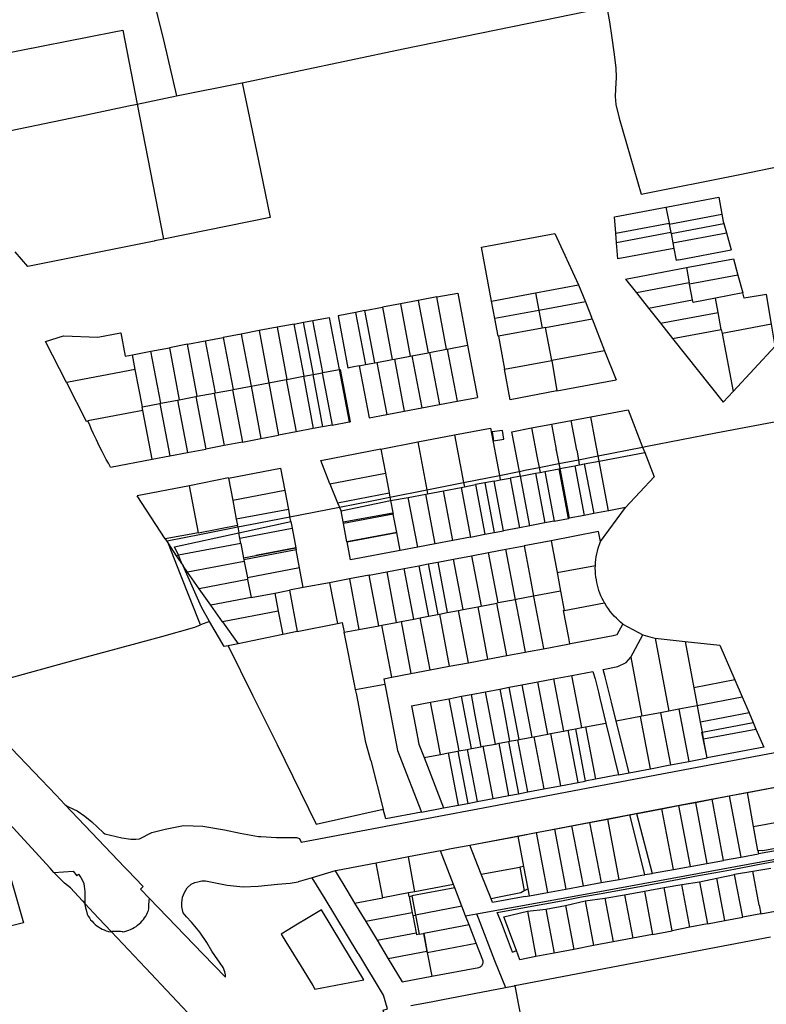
# Model space of a CAD drawing. Header units: inches. Extents: x 210911 to 224988, y 571697 to 586201.
# Tile 298 of 301: x 223036 to 223457, y 585200 to 585756. Entities that reach past the tile are written whole.
import ezdxf

# ---------------------------------------------------------------- set-up
doc = ezdxf.new("R2010")
doc.units = ezdxf.units.IN
doc.header["$MEASUREMENT"] = 0

msp = doc.modelspace()

# ---------------------------------------------------------------- linework, layer by layer
for points in [[(223105.737, 585788.351), (223117.079, 585742.695), (223124.022, 585712.688)], [(223161.038, 585720.157), (223251.936, 585739.204), (223339.182, 585757.18), (223366.746, 585762.765)], [(223366.746, 585762.765), (223368.223, 585754.515), (223369.589, 585745.415), (223370.697, 585737.307), (223371.804, 585728.514), (223371.936, 585723.027), (223371.778, 585719.818), (223371.536, 585716.644), (223371.364, 585712.267), (223371.734, 585707.9), (223373.705, 585700.204), (223385.992, 585657.215)], [(223021.926, 585735.766), (223088.794, 585748.779)], [(223088.794, 585748.779), (223093.692, 585749.732)], [(223093.692, 585749.732), (223101.795, 585708.034)], [(223161.038, 585720.157), (223170.081, 585676.935), (223176.908, 585644.156), (223116.606, 585631.815)], [(223124.022, 585712.688), (223160.887, 585720.125), (223161.038, 585720.157)], [(223101.795, 585708.034), (223124.022, 585712.688)], [(223013.939, 585700.301), (223019.071, 585697.113), (223020.406, 585691.01), (223073.959, 585702.207), (223096.911, 585707.012), (223101.795, 585708.034)], [(223101.795, 585708.034), (223101.809, 585707.964), (223116.606, 585631.815)], [(223385.992, 585657.215), (223440.723, 585668.133), (223520.981, 585684.763), (223536.517, 585687.944)], [(223401.077, 585650.098), (223429.81, 585655.569), (223431.628, 585645.952)], [(223370.964, 585644.415), (223400.078, 585649.981)], [(223400.078, 585649.981), (223401.077, 585650.098)], [(223400.078, 585649.981), (223401.774, 585640.955)], [(223371.762, 585635.249), (223370.964, 585644.415)], [(223401.899, 585640.311), (223431.628, 585645.952)], [(223431.628, 585645.952), (223432.415, 585641.89), (223432.758, 585640.654)], [(223371.762, 585635.249), (223401.774, 585640.955)], [(223401.774, 585640.955), (223401.899, 585640.311)], [(223401.899, 585640.311), (223402.809, 585635.64)], [(223402.93, 585635.005), (223432.758, 585640.654)], [(223432.758, 585640.654), (223434.158, 585635.447)], [(223116.606, 585631.815), (223111.718, 585630.815), (223111.502, 585630.771), (223040.194, 585616.404), (223033.001, 585624.612), (223032.98, 585624.636)], [(223296.087, 585627.406), (223337.467, 585635.019)], [(223337.467, 585635.019), (223350.807, 585606.096)], [(223372.207, 585629.844), (223371.762, 585635.249)], [(223402.809, 585635.64), (223372.207, 585629.844)], [(223402.809, 585635.64), (223402.93, 585635.005)], [(223402.93, 585635.005), (223403.94, 585629.694)], [(223403.94, 585629.694), (223434.158, 585635.447)], [(223434.158, 585635.447), (223436.753, 585625.74)], [(223301.677, 585596.914), (223296.087, 585627.406)], [(223404.518, 585626.659), (223373.007, 585620.668), (223372.207, 585629.844)], [(223403.94, 585629.694), (223404.518, 585626.659)], [(223404.518, 585626.659), (223405.836, 585619.806)], [(223407.407, 585620.108), (223436.753, 585625.74)], [(223407.407, 585620.108), (223405.836, 585619.806)], [(223412.592, 585615.976), (223438.123, 585620.826), (223440.633, 585611.54)], [(223377.238, 585609.266), (223411.602, 585615.797)], [(223411.602, 585615.797), (223412.592, 585615.976)], [(223411.602, 585615.797), (223413.236, 585607.12)], [(223377.238, 585609.266), (223383.371, 585601.499)], [(223440.633, 585611.54), (223413.382, 585606.355)], [(223440.633, 585611.54), (223443.363, 585601.461)], [(223326.526, 585601.464), (223350.807, 585606.096)], [(223350.807, 585606.096), (223354.62, 585596.398)], [(223413.236, 585607.12), (223383.371, 585601.499)], [(223413.382, 585606.355), (223413.236, 585607.12)], [(223415.039, 585597.642), (223413.382, 585606.355)], [(223260.391, 585597.234), (223250.265, 585595.321)], [(223270.808, 585599.22), (223260.391, 585597.234)], [(223260.391, 585597.234), (223265.944, 585567.764)], [(223270.808, 585599.22), (223282.602, 585601.451), (223288.191, 585571.983)], [(223276.369, 585569.762), (223270.808, 585599.22)], [(223301.735, 585596.89), (223326.526, 585601.464)], [(223326.526, 585601.464), (223328.342, 585591.645)], [(223383.371, 585601.499), (223390.174, 585592.937)], [(223390.174, 585592.937), (223415.039, 585597.642)], [(223427.906, 585598.533), (223415.346, 585596.137), (223415.039, 585597.642)], [(223443.363, 585601.461), (223427.906, 585598.533)], [(223429.423, 585590.545), (223427.906, 585598.533)], [(223459.513, 585583.878), (223456.674, 585600.668), (223444.143, 585598.566), (223443.363, 585601.461)], [(223230.294, 585591.528), (223224.993, 585590.516)], [(223230.294, 585591.528), (223240.15, 585593.395)], [(223235.844, 585562.08), (223230.294, 585591.528)], [(223250.265, 585595.321), (223240.15, 585593.395)], [(223240.15, 585593.395), (223245.703, 585563.935)], [(223250.265, 585595.321), (223255.838, 585565.825)], [(223301.677, 585596.914), (223301.683, 585596.88)], [(223301.735, 585596.89), (223301.683, 585596.88)], [(223303.585, 585587.056), (223301.735, 585596.89)], [(223328.342, 585591.645), (223303.585, 585587.056)], [(223354.62, 585596.398), (223328.342, 585591.645)], [(223328.342, 585591.645), (223330.211, 585581.636)], [(223354.62, 585596.398), (223357.991, 585587.855)], [(223390.174, 585592.937), (223396.972, 585584.393)], [(223195.631, 585584.946), (223200.955, 585585.961)], [(223200.955, 585585.961), (223210.177, 585587.716), (223215.778, 585558.281)], [(223206.524, 585556.528), (223200.955, 585585.961)], [(223224.993, 585590.516), (223215.105, 585588.642), (223219.937, 585563.172)], [(223224.993, 585590.516), (223230.553, 585561.048)], [(223305.48, 585577.006), (223303.585, 585587.056)], [(223332.178, 585582.004), (223358.384, 585586.911)], [(223358.384, 585586.911), (223357.991, 585587.855)], [(223358.384, 585586.911), (223365.477, 585568.844)], [(223396.972, 585584.393), (223429.423, 585590.545)], [(223431.247, 585580.921), (223429.423, 585590.545)], [(223180.706, 585582.118), (223170.601, 585580.202)], [(223190.333, 585583.938), (223180.706, 585582.118)], [(223180.706, 585582.118), (223186.272, 585552.707)], [(223190.333, 585583.938), (223195.631, 585584.946)], [(223195.921, 585554.509), (223190.333, 585583.938)], [(223201.218, 585555.536), (223195.631, 585584.946)], [(223330.211, 585581.636), (223305.54, 585577.017)], [(223332.178, 585582.004), (223330.211, 585581.636)], [(223335.672, 585563.305), (223332.178, 585582.004)], [(223396.972, 585584.393), (223403.834, 585575.709)], [(223403.834, 585575.709), (223431.247, 585580.921)], [(223431.258, 585580.923), (223431.247, 585580.921)], [(223431.258, 585580.923), (223431.702, 585578.598)], [(223459.513, 585583.878), (223431.739, 585578.605)], [(223437.948, 585545.889), (223461.605, 585571.46), (223459.513, 585583.878)], [(223050.138, 585574.131), (223060.334, 585577.239)], [(223060.334, 585577.239), (223060.329, 585577.285), (223079.608, 585576.515), (223092.517, 585578.937)], [(223092.517, 585578.937), (223092.593, 585578.951)], [(223092.593, 585578.951), (223094.984, 585565.894), (223099.171, 585566.655)], [(223140.228, 585574.451), (223150.35, 585576.368)], [(223160.466, 585578.295), (223150.35, 585576.368)], [(223150.35, 585576.368), (223155.928, 585546.953)], [(223170.601, 585580.202), (223160.466, 585578.295)], [(223160.466, 585578.295), (223166.046, 585548.873)], [(223170.601, 585580.202), (223176.153, 585550.789)], [(223305.48, 585577.006), (223305.54, 585577.017)], [(223305.54, 585577.017), (223308.988, 585558.412)], [(223403.834, 585575.709), (223432.32, 585539.823), (223437.948, 585545.889)], [(223431.739, 585578.605), (223431.702, 585578.598)], [(223431.739, 585578.605), (223437.948, 585545.889)], [(223061.906, 585550.947), (223050.138, 585574.131)], [(223109.584, 585568.636), (223119.996, 585570.604)], [(223130.119, 585572.53), (223119.996, 585570.604)], [(223119.996, 585570.604), (223125.555, 585541.225)], [(223130.119, 585572.53), (223140.228, 585574.451)], [(223135.685, 585543.168), (223130.119, 585572.53)], [(223140.228, 585574.451), (223145.819, 585545.049)], [(223266.757, 585567.92), (223276.369, 585569.762)], [(223276.369, 585569.762), (223276.65, 585569.816)], [(223276.65, 585569.816), (223288.191, 585571.983)], [(223276.65, 585569.816), (223282.267, 585540.326)], [(223288.191, 585571.983), (223288.208, 585571.986)], [(223288.208, 585571.986), (223293.734, 585542.487)], [(223099.171, 585566.655), (223109.584, 585568.636)], [(223100.756, 585558.301), (223099.171, 585566.655)], [(223115.132, 585539.25), (223109.584, 585568.636)], [(223236.928, 585562.291), (223245.703, 585563.935)], [(223245.703, 585563.935), (223246.93, 585564.165)], [(223246.93, 585564.165), (223255.838, 585565.825)], [(223246.93, 585564.165), (223252.49, 585534.69)], [(223255.838, 585565.825), (223256.823, 585566.009)], [(223256.823, 585566.009), (223265.944, 585567.764)], [(223256.823, 585566.009), (223262.416, 585536.595)], [(223265.944, 585567.764), (223266.757, 585567.92)], [(223266.757, 585567.92), (223272.371, 585538.448)], [(223365.477, 585568.844), (223335.672, 585563.305)], [(223365.477, 585568.844), (223371.901, 585552.478)], [(223100.756, 585558.301), (223063.166, 585551.185), (223061.906, 585550.947)], [(223104.743, 585537.293), (223100.756, 585558.301)], [(223206.524, 585556.528), (223215.778, 585558.281)], [(223215.778, 585558.281), (223216.27, 585558.374)], [(223215.778, 585558.281), (223221.37, 585528.748)], [(223216.27, 585558.374), (223221.861, 585528.842)], [(223219.937, 585563.172), (223220.704, 585559.127)], [(223221.178, 585559.219), (223220.704, 585559.127)], [(223223.141, 585559.602), (223221.178, 585559.219)], [(223227.067, 585560.368), (223223.141, 585559.602)], [(223227.067, 585560.368), (223230.553, 585561.048)], [(223227.067, 585560.368), (223232.654, 585530.927)], [(223230.553, 585561.048), (223235.844, 585562.08)], [(223235.844, 585562.08), (223236.928, 585562.291)], [(223236.928, 585562.291), (223242.604, 585532.806)], [(223308.988, 585558.412), (223335.672, 585563.305)], [(223312.171, 585541.235), (223308.988, 585558.412)], [(223335.672, 585563.305), (223338.594, 585546.219)], [(223176.153, 585550.789), (223185.932, 585552.644)], [(223185.932, 585552.644), (223186.272, 585552.707)], [(223185.932, 585552.644), (223191.479, 585523.108)], [(223186.272, 585552.707), (223195.543, 585554.436)], [(223195.543, 585554.436), (223195.921, 585554.509)], [(223195.543, 585554.436), (223201.123, 585524.927)], [(223195.921, 585554.509), (223200.86, 585555.469)], [(223200.86, 585555.469), (223201.218, 585555.536)], [(223200.86, 585555.469), (223206.441, 585525.923)], [(223201.218, 585555.536), (223206.139, 585556.455)], [(223206.139, 585556.455), (223206.524, 585556.528)], [(223206.139, 585556.455), (223211.743, 585526.899)], [(223061.906, 585550.947), (223073.084, 585529.158), (223074.007, 585529.335)], [(223155.928, 585546.953), (223166.035, 585548.871)], [(223166.035, 585548.871), (223166.046, 585548.873)], [(223166.035, 585548.871), (223171.662, 585519.343)], [(223166.046, 585548.873), (223176.009, 585550.762)], [(223176.009, 585550.762), (223176.153, 585550.789)], [(223176.009, 585550.762), (223181.6, 585521.206)], [(223338.594, 585546.219), (223371.901, 585552.478)], [(223428.126, 585522.459), (223511.051, 585538.072), (223575.178, 585550.296)], [(223125.555, 585541.225), (223134.966, 585543.035)], [(223134.966, 585543.035), (223135.685, 585543.168)], [(223134.966, 585543.035), (223140.56, 585513.399)], [(223135.685, 585543.168), (223145.321, 585544.955)], [(223145.321, 585544.955), (223145.819, 585545.049)], [(223145.321, 585544.955), (223150.935, 585515.399)], [(223145.819, 585545.049), (223155.662, 585546.902)], [(223155.662, 585546.902), (223155.928, 585546.953)], [(223155.662, 585546.902), (223161.279, 585517.345)], [(223282.267, 585540.326), (223293.734, 585542.487)], [(223338.594, 585546.219), (223312.171, 585541.235)], [(223104.702, 585537.285), (223104.743, 585537.293)], [(223105.095, 585535.234), (223104.702, 585537.285)], [(223104.743, 585537.293), (223114.635, 585539.156)], [(223114.635, 585539.156), (223115.132, 585539.25)], [(223114.635, 585539.156), (223120.306, 585509.535)], [(223115.132, 585539.25), (223124.584, 585541.038)], [(223124.584, 585541.038), (223125.555, 585541.225)], [(223124.584, 585541.038), (223130.213, 585511.434)], [(223252.49, 585534.69), (223262.416, 585536.595)], [(223262.416, 585536.595), (223272.371, 585538.448)], [(223272.371, 585538.448), (223282.267, 585540.326)], [(223105.095, 585535.234), (223074.007, 585529.335)], [(223110.367, 585507.71), (223105.095, 585535.234)], [(223232.654, 585530.927), (223242.604, 585532.806)], [(223242.604, 585532.806), (223252.49, 585534.69)], [(223346.556, 585529.537), (223357.685, 585531.653)], [(223357.685, 585531.653), (223378.727, 585535.602), (223386.876, 585514.523)], [(223360.22, 585518.388), (223357.685, 585531.653)], [(223077.272, 585521.889), (223076.147, 585524.355), (223075.059, 585526.837), (223074.007, 585529.335)], [(223201.123, 585524.927), (223191.479, 585523.108)], [(223206.441, 585525.923), (223201.123, 585524.927)], [(223211.743, 585526.899), (223206.441, 585525.923)], [(223211.743, 585526.899), (223221.37, 585528.748)], [(223221.37, 585528.748), (223221.861, 585528.842)], [(223280.835, 585521.362), (223301.018, 585525.181)], [(223301.018, 585525.181), (223306.085, 585498.549)], [(223317.458, 585500.81), (223313.107, 585523.179), (223324.283, 585525.303)], [(223324.283, 585525.303), (223335.451, 585527.426)], [(223324.283, 585525.303), (223327.466, 585508.446)], [(223335.451, 585527.426), (223346.556, 585529.537)], [(223335.451, 585527.426), (223338.146, 585513.081)], [(223349.735, 585512.68), (223346.556, 585529.537)], [(223082.092, 585511.979), (223080.437, 585515.258), (223078.83, 585518.562), (223077.272, 585521.889)], [(223161.279, 585517.345), (223171.662, 585519.343)], [(223171.662, 585519.343), (223181.6, 585521.206)], [(223191.479, 585523.108), (223181.6, 585521.206)], [(223260.056, 585517.393), (223280.835, 585521.362)], [(223280.835, 585521.362), (223285.931, 585494.542)], [(223307.786, 585523.932), (223301.948, 585523.023)], [(223301.948, 585523.023), (223302.875, 585518.097)], [(223308.706, 585519.022), (223307.786, 585523.932)], [(223386.876, 585514.523), (223389.428, 585515.028), (223428.126, 585522.459)], [(223150.935, 585515.399), (223140.56, 585513.399)], [(223161.279, 585517.345), (223150.935, 585515.399)], [(223239.329, 585513.328), (223260.056, 585517.393)], [(223260.056, 585517.393), (223265.208, 585490.422)], [(223302.875, 585518.097), (223308.706, 585519.022)], [(223361.9, 585509.591), (223360.22, 585518.388)], [(223361.9, 585509.591), (223386.876, 585514.523)], [(223386.876, 585514.523), (223388.08, 585511.462)], [(223086.849, 585503.253), (223085.593, 585505.397), (223084.381, 585507.567), (223083.214, 585509.761), (223082.092, 585511.979)], [(223110.372, 585507.682), (223120.306, 585509.535)], [(223120.306, 585509.535), (223130.213, 585511.434)], [(223130.213, 585511.434), (223140.56, 585513.399)], [(223205.355, 585507.006), (223239.303, 585513.468)], [(223239.329, 585513.328), (223239.303, 585513.468)], [(223239.329, 585513.328), (223241.831, 585499.767)], [(223327.466, 585508.446), (223328.523, 585503)], [(223338.199, 585512.842), (223338.146, 585513.081)], [(223338.199, 585512.842), (223339.648, 585505.196)], [(223349.735, 585512.68), (223350.653, 585507.37)], [(223350.746, 585507.388), (223361.855, 585509.582)], [(223361.855, 585509.582), (223361.9, 585509.591)], [(223362.473, 585506.588), (223361.9, 585509.591)], [(223362.473, 585506.588), (223388.08, 585511.462)], [(223388.08, 585511.462), (223393.455, 585497.798), (223377.281, 585480.364)], [(223086.849, 585503.253), (223110.367, 585507.71)], [(223110.372, 585507.682), (223110.367, 585507.71)], [(223210.457, 585493.796), (223205.355, 585507.006)], [(223317.458, 585500.81), (223320.553, 585501.425), (223328.485, 585502.992)], [(223328.485, 585502.992), (223328.523, 585503)], [(223328.523, 585503), (223339.616, 585505.19)], [(223328.523, 585503), (223329.058, 585500.245)], [(223339.616, 585505.19), (223339.648, 585505.196)], [(223339.648, 585505.196), (223350.653, 585507.37)], [(223339.648, 585505.196), (223340.185, 585502.361)], [(223340.196, 585502.363), (223348.673, 585503.97)], [(223348.673, 585503.97), (223351.159, 585504.441)], [(223348.673, 585503.97), (223353.99, 585475.954)], [(223350.653, 585507.37), (223350.746, 585507.388)], [(223350.653, 585507.37), (223351.159, 585504.441)], [(223351.159, 585504.441), (223351.3, 585504.468)], [(223351.3, 585504.468), (223353.976, 585504.976)], [(223353.976, 585504.976), (223362.42, 585506.578)], [(223353.976, 585504.976), (223359.293, 585476.96)], [(223362.42, 585506.578), (223362.473, 585506.588)], [(223367.742, 585478.564), (223362.42, 585506.578)], [(223153.279, 585497.062), (223131.349, 585492.703)], [(223153.279, 585497.062), (223153.301, 585496.948)], [(223153.301, 585496.948), (223182.753, 585502.547), (223185.12, 585490.028)], [(223210.457, 585493.796), (223241.831, 585499.767)], [(223241.831, 585499.767), (223243.985, 585488.61)], [(223285.931, 585494.542), (223306.085, 585498.549)], [(223306.085, 585498.549), (223317.353, 585500.789)], [(223306.085, 585498.549), (223306.573, 585495.984)], [(223306.573, 585495.984), (223312.12, 585497.036)], [(223317.961, 585498.144), (223312.12, 585497.036)], [(223312.12, 585497.036), (223317.44, 585468.994)], [(223317.353, 585500.789), (223317.458, 585500.81)], [(223317.976, 585498.147), (223317.458, 585500.81)], [(223317.961, 585498.144), (223317.976, 585498.147)], [(223323.289, 585470.095), (223317.961, 585498.144)], [(223317.976, 585498.147), (223326.43, 585499.755)], [(223326.43, 585499.755), (223329.008, 585500.236)], [(223326.43, 585499.755), (223331.76, 585471.706)], [(223329.008, 585500.236), (223329.058, 585500.245)], [(223329.058, 585500.245), (223331.738, 585500.746)], [(223331.738, 585500.746), (223339.833, 585502.294)], [(223331.738, 585500.746), (223337.064, 585472.714)], [(223339.833, 585502.294), (223340.185, 585502.361)], [(223345.147, 585474.276), (223339.833, 585502.294)], [(223340.185, 585502.361), (223340.196, 585502.363)], [(223340.196, 585502.363), (223345.52, 585474.347)], [(223131.349, 585492.703), (223101.845, 585487.034)], [(223136.368, 585466.2), (223131.349, 585492.703)], [(223153.301, 585496.948), (223155.696, 585484.414)], [(223210.43, 585493.791), (223210.457, 585493.796)], [(223210.43, 585493.791), (223214.884, 585483.09)], [(223265.208, 585490.422), (223285.931, 585494.542)], [(223274.542, 585489.883), (223284.464, 585491.762)], [(223284.464, 585491.762), (223286.389, 585492.131)], [(223284.464, 585491.762), (223289.776, 585463.743)], [(223285.931, 585494.542), (223286.389, 585492.131)], [(223286.389, 585492.131), (223292.578, 585493.317)], [(223297.885, 585494.325), (223292.578, 585493.317)], [(223292.578, 585493.317), (223297.907, 585465.281)], [(223303.194, 585495.343), (223297.885, 585494.325)], [(223297.885, 585494.325), (223303.207, 585466.293)], [(223303.194, 585495.343), (223306.573, 585495.984)], [(223308.52, 585467.301), (223303.194, 585495.343)], [(223117.665, 585462.674), (223101.845, 585487.034)], [(223185.12, 585490.028), (223155.696, 585484.414)], [(223185.12, 585490.028), (223187.143, 585479.35)], [(223214.884, 585483.09), (223243.985, 585488.61)], [(223215.919, 585480.671), (223235.101, 585484.437), (223244.408, 585486.287)], [(223243.985, 585488.61), (223244.408, 585486.287)], [(223244.408, 585486.287), (223265.208, 585490.422)], [(223244.408, 585486.287), (223244.776, 585484.27)], [(223244.776, 585484.27), (223254.728, 585486.13)], [(223254.728, 585486.13), (223264.647, 585488.009)], [(223260.028, 585458.086), (223254.728, 585486.13)], [(223264.647, 585488.009), (223265.633, 585488.196)], [(223269.966, 585459.976), (223264.647, 585488.009)], [(223265.208, 585490.422), (223265.633, 585488.196)], [(223265.633, 585488.196), (223274.542, 585489.883)], [(223279.862, 585461.858), (223274.542, 585489.883)], [(223155.696, 585484.414), (223157.726, 585473.788)], [(223187.96, 585475.183), (223215.919, 585480.671)], [(223214.884, 585483.09), (223215.919, 585480.671)], [(223216.867, 585478.454), (223215.919, 585480.671)], [(223216.867, 585478.454), (223216.851, 585478.538), (223244.776, 585484.27)], [(223244.776, 585484.27), (223246.089, 585477.503)], [(223363.157, 585461.254), (223377.281, 585480.364)], [(223377.281, 585480.364), (223367.779, 585478.571), (223367.742, 585478.564)], [(223187.143, 585479.35), (223157.726, 585473.788)], [(223158.557, 585469.421), (223165.624, 585470.799), (223187.927, 585475.177)], [(223187.143, 585479.35), (223187.83, 585475.643)], [(223187.83, 585475.643), (223187.96, 585475.183)], [(223187.927, 585475.177), (223187.96, 585475.183)], [(223188.477, 585472.46), (223187.96, 585475.183)], [(223218.041, 585472.234), (223216.867, 585478.454)], [(223218.051, 585472.236), (223246.071, 585477.462)], [(223246.258, 585476.634), (223218.212, 585471.33)], [(223246.071, 585477.462), (223246.096, 585477.467)], [(223246.089, 585477.503), (223246.096, 585477.467)], [(223246.096, 585477.467), (223246.258, 585476.634)], [(223248.185, 585466.389), (223246.258, 585476.634)], [(223353.99, 585475.954), (223345.52, 585474.347)], [(223359.293, 585476.96), (223353.99, 585475.954)], [(223367.742, 585478.564), (223359.293, 585476.96)], [(223119.459, 585459.948), (223118.802, 585461.598), (223138.01, 585465.414), (223158.557, 585469.421)], [(223136.368, 585466.2), (223158.383, 585470.351)], [(223157.726, 585473.788), (223158.383, 585470.351)], [(223158.557, 585469.421), (223158.383, 585470.351)], [(223158.557, 585469.421), (223159.171, 585466.131)], [(223159.171, 585466.131), (223188.477, 585472.46)], [(223188.477, 585472.46), (223189.19, 585468.7)], [(223218.051, 585472.236), (223218.041, 585472.234)], [(223218.048, 585472.199), (223218.041, 585472.234)], [(223218.212, 585471.33), (223218.048, 585472.199)], [(223220.143, 585461.085), (223218.212, 585471.33)], [(223323.289, 585470.095), (223317.44, 585468.994)], [(223331.76, 585471.706), (223323.289, 585470.095)], [(223337.064, 585472.714), (223331.76, 585471.706)], [(223337.064, 585472.714), (223345.147, 585474.276)], [(223345.52, 585474.347), (223345.147, 585474.276)], [(223136.368, 585466.2), (223117.665, 585462.674)], [(223125.059, 585453.459), (223122.931, 585458.276), (223159.133, 585466.123), (223159.171, 585466.131)], [(223159.729, 585463.141), (223159.171, 585466.131)], [(223159.729, 585463.141), (223189.19, 585468.7)], [(223189.19, 585468.7), (223191.294, 585457.609)], [(223248.185, 585466.389), (223220.143, 585461.085)], [(223220.17, 585460.945), (223248.194, 585466.271)], [(223248.207, 585466.274), (223248.185, 585466.389)], [(223248.194, 585466.271), (223248.207, 585466.274)], [(223250.103, 585456.199), (223248.207, 585466.274)], [(223289.776, 585463.743), (223279.862, 585461.858)], [(223289.776, 585463.743), (223297.907, 585465.281)], [(223297.907, 585465.281), (223303.207, 585466.293)], [(223303.207, 585466.293), (223308.52, 585467.301)], [(223317.44, 585468.994), (223308.52, 585467.301)], [(223363.157, 585461.254), (223362.1, 585466.786), (223335.233, 585461.675)], [(223117.665, 585462.674), (223119.459, 585459.948)], [(223119.459, 585459.948), (223123.896, 585453.206)], [(223137.619, 585414.168), (223126.348, 585442.647), (223119.459, 585459.948)], [(223160.283, 585460.177), (223125.071, 585453.431)], [(223160.283, 585460.177), (223159.729, 585463.141)], [(223160.283, 585460.177), (223161.836, 585451.861)], [(223220.148, 585461.06), (223220.143, 585461.085)], [(223220.17, 585460.945), (223220.148, 585461.06)], [(223250.109, 585456.166), (223222.085, 585450.9), (223220.17, 585460.945)], [(223269.966, 585459.976), (223260.028, 585458.086)], [(223279.862, 585461.858), (223269.966, 585459.976)], [(223309.806, 585456.845), (223319.997, 585458.777)], [(223335.233, 585461.675), (223319.997, 585458.777)], [(223319.997, 585458.777), (223323.427, 585440.79), (223325.377, 585430.457)], [(223335.233, 585461.675), (223338.658, 585443.659)], [(223361.795, 585457.362), (223363.157, 585461.254)], [(223125.071, 585453.431), (223123.896, 585453.206)], [(223123.896, 585453.206), (223127.682, 585447.523)], [(223125.071, 585453.431), (223125.059, 585453.459)], [(223126.661, 585449.833), (223125.071, 585453.431)], [(223168.78, 585453.18), (223161.836, 585451.861)], [(223191.5, 585456.523), (223162.001, 585450.937)], [(223191.294, 585457.609), (223168.754, 585453.314)], [(223168.754, 585453.314), (223168.78, 585453.18)], [(223191.322, 585457.461), (223168.78, 585453.18)], [(223191.294, 585457.609), (223191.322, 585457.461)], [(223191.322, 585457.461), (223191.33, 585457.419)], [(223191.33, 585457.419), (223191.5, 585456.523)], [(223193.418, 585446.307), (223191.5, 585456.523)], [(223260.028, 585458.086), (223250.103, 585456.199)], [(223250.103, 585456.199), (223250.109, 585456.166)], [(223280.316, 585451.254), (223290.337, 585453.154)], [(223290.337, 585453.154), (223300.058, 585454.997)], [(223290.337, 585453.154), (223295.752, 585424.653)], [(223300.058, 585454.997), (223309.806, 585456.845)], [(223305.497, 585426.527), (223300.058, 585454.997)], [(223315.203, 585428.373), (223309.806, 585456.845)], [(223360.232, 585447.744), (223360.344, 585449.367), (223360.516, 585450.986), (223360.747, 585452.596), (223361.038, 585454.197), (223361.387, 585455.787), (223361.795, 585457.362)], [(223127.682, 585447.523), (223126.661, 585449.833)], [(223130.149, 585443.823), (223127.682, 585447.523)], [(223142.702, 585416.083), (223138.04, 585424.249), (223129.816, 585442.693), (223127.682, 585447.523)], [(223162.187, 585449.964), (223130.149, 585443.823)], [(223161.836, 585451.861), (223162.001, 585450.937)], [(223162.001, 585450.937), (223162.179, 585450.008)], [(223162.179, 585450.008), (223162.187, 585449.964)], [(223162.187, 585449.964), (223163.961, 585440.712)], [(223252.498, 585445.98), (223260.708, 585447.537)], [(223260.708, 585447.537), (223266.003, 585448.541)], [(223260.708, 585447.537), (223266.096, 585419.04)], [(223266.003, 585448.541), (223271.304, 585449.546)], [(223266.003, 585448.541), (223271.407, 585420.055)], [(223271.304, 585449.546), (223280.316, 585451.254)], [(223271.304, 585449.546), (223276.72, 585421.067)], [(223285.719, 585422.771), (223280.316, 585451.254)], [(223338.658, 585443.659), (223360.232, 585447.744)], [(223361.112, 585438.039), (223360.802, 585439.637), (223360.557, 585441.247), (223360.377, 585442.865), (223360.263, 585444.489), (223360.214, 585446.116), (223360.232, 585447.744)], [(223136.75, 585434.486), (223130.149, 585443.823)], [(223193.418, 585446.307), (223163.961, 585440.712)], [(223195.536, 585435.177), (223193.418, 585446.307)], [(223232.646, 585442.196), (223221.506, 585440.058)], [(223232.646, 585442.196), (223242.571, 585444.089)], [(223238.044, 585413.713), (223232.646, 585442.196)], [(223242.571, 585444.089), (223252.498, 585445.98)], [(223242.571, 585444.089), (223247.971, 585415.597)], [(223257.893, 585417.478), (223252.498, 585445.98)], [(223338.658, 585443.659), (223340.648, 585433.191)], [(223164.141, 585439.771), (223136.75, 585434.486)], [(223163.961, 585440.712), (223164.133, 585439.814)], [(223164.133, 585439.814), (223164.141, 585439.771)], [(223164.141, 585439.771), (223166.098, 585429.569)], [(223210.376, 585437.937), (223195.536, 585435.177)], [(223221.506, 585440.058), (223210.376, 585437.937)], [(223210.376, 585437.937), (223214.733, 585414.952)], [(223221.506, 585440.058), (223226.903, 585411.59)], [(223365.39, 585426.641), (223364.776, 585427.721), (223364.06, 585429.119), (223363.406, 585430.546), (223362.816, 585432.002), (223362.291, 585433.481), (223361.831, 585434.983), (223361.438, 585436.503), (223361.112, 585438.039)], [(223143.339, 585425.222), (223136.75, 585434.486)], [(223166.098, 585429.569), (223179.4, 585432.116)], [(223179.4, 585432.116), (223187.661, 585433.698), (223187.668, 585433.661)], [(223179.4, 585432.116), (223181.357, 585421.921)], [(223195.536, 585435.177), (223187.668, 585433.661)], [(223187.668, 585433.661), (223192.104, 585410.378)], [(223325.377, 585430.457), (223325.405, 585430.309)], [(223340.648, 585433.191), (223325.405, 585430.309)], [(223340.648, 585433.191), (223342.717, 585422.307)], [(223166.098, 585429.569), (223143.339, 585425.222)], [(223149.928, 585415.915), (223143.339, 585425.222)], [(223295.752, 585424.653), (223304.717, 585426.379)], [(223305.497, 585426.527), (223304.717, 585426.379)], [(223310.283, 585396.898), (223304.717, 585426.379)], [(223315.016, 585428.337), (223305.497, 585426.527)], [(223315.063, 585428.346), (223315.016, 585428.337)], [(223315.203, 585428.373), (223315.063, 585428.346)], [(223315.072, 585428.301), (223315.063, 585428.346)], [(223315.072, 585428.301), (223317.789, 585413.98)], [(223325.405, 585430.309), (223315.508, 585428.431), (223315.203, 585428.373)], [(223325.418, 585430.262), (223325.405, 585430.309)], [(223325.418, 585430.262), (223331.045, 585400.839)], [(223342.717, 585422.307), (223365.39, 585426.641)], [(223365.552, 585426.356), (223365.39, 585426.641)], [(223369.845, 585420.284), (223368.679, 585421.734), (223367.573, 585423.231), (223366.53, 585424.773), (223365.552, 585426.356)], [(223181.357, 585421.921), (223149.928, 585415.915)], [(223181.357, 585421.921), (223183.898, 585408.68)], [(223266.096, 585419.04), (223271.407, 585420.055)], [(223271.407, 585420.055), (223272.252, 585420.216)], [(223272.252, 585420.216), (223276.72, 585421.067)], [(223272.252, 585420.216), (223277.86, 585390.772)], [(223276.72, 585421.067), (223283.062, 585422.275)], [(223283.062, 585422.275), (223285.719, 585422.771)], [(223288.668, 585392.805), (223283.062, 585422.275)], [(223285.719, 585422.771), (223293.881, 585424.293)], [(223293.881, 585424.293), (223295.752, 585424.653)], [(223293.881, 585424.293), (223299.483, 585394.875)], [(223342.116, 585422.192), (223342.717, 585422.307)], [(223342.116, 585422.192), (223345.065, 585406.85)], [(223375.772, 585414.612), (223374.492, 585415.644), (223373.257, 585416.728), (223372.07, 585417.865), (223370.932, 585419.051), (223369.845, 585420.284)], [(223000.136, 585376.083), (223066.29, 585394.185), (223115.786, 585407.666), (223134.407, 585412.958), (223137.619, 585414.168)], [(223142.702, 585416.083), (223137.619, 585414.168)], [(223153.17, 585402.32), (223150.813, 585401.88), (223142.702, 585416.083)], [(223149.928, 585415.915), (223158.737, 585403.472)], [(223192.104, 585410.378), (223214.733, 585414.952)], [(223214.733, 585414.952), (223217.467, 585415.505)], [(223217.467, 585415.505), (223218.563, 585410.001)], [(223226.903, 585411.59), (223238.044, 585413.713)], [(223238.044, 585413.713), (223239.851, 585414.057)], [(223239.851, 585414.057), (223247.971, 585415.597)], [(223245.462, 585384.576), (223239.851, 585414.057)], [(223247.971, 585415.597), (223250.65, 585416.105)], [(223250.65, 585416.105), (223257.893, 585417.478)], [(223250.65, 585416.105), (223256.243, 585386.655)], [(223257.893, 585417.478), (223261.435, 585418.149)], [(223261.435, 585418.149), (223266.096, 585419.04)], [(223267.055, 585388.715), (223261.435, 585418.149)], [(223317.789, 585413.98), (223320.664, 585398.826)], [(223370.358, 585408.162), (223372.498, 585408.66), (223375.772, 585414.612)], [(223375.772, 585414.612), (223386.927, 585408.564)], [(223183.898, 585408.68), (223158.737, 585403.472)], [(223192.104, 585410.378), (223183.898, 585408.68)], [(223218.563, 585410.001), (223226.903, 585411.59)], [(223224.417, 585380.611), (223218.563, 585410.001)], [(223346.266, 585403.585), (223370.358, 585408.162)], [(223380.209, 585395.985), (223386.927, 585408.564)], [(223386.927, 585408.564), (223390.898, 585407.387), (223393.945, 585406.726)], [(223158.737, 585403.472), (223153.17, 585402.32)], [(223331.072, 585400.697), (223344.686, 585403.285), (223345.713, 585403.48)], [(223345.065, 585406.85), (223345.713, 585403.48)], [(223345.713, 585403.48), (223346.266, 585403.585)], [(223393.945, 585406.726), (223393.965, 585406.724)], [(223393.965, 585406.724), (223401.758, 585365.505)], [(223393.965, 585406.724), (223410.838, 585404.83)], [(223410.838, 585404.83), (223410.931, 585404.82)], [(223410.931, 585404.82), (223415.827, 585378.685)], [(223410.931, 585404.82), (223430.458, 585402.629), (223438.873, 585383.082)], [(223153.17, 585402.32), (223166.958, 585374.445), (223180.792, 585346.596), (223202.739, 585301.66)], [(223310.283, 585396.898), (223320.68, 585398.744)], [(223320.664, 585398.826), (223320.68, 585398.744)], [(223320.68, 585398.744), (223320.73, 585398.753)], [(223320.73, 585398.753), (223322.485, 585399.065)], [(223322.485, 585399.065), (223330.919, 585400.668)], [(223330.919, 585400.668), (223331.072, 585400.697)], [(223331.045, 585400.839), (223331.072, 585400.697)], [(223277.86, 585390.772), (223288.668, 585392.805)], [(223288.668, 585392.805), (223299.483, 585394.875)], [(223299.483, 585394.875), (223310.283, 585396.898)], [(223364.684, 585389.055), (223372.893, 585390.592), (223377.677, 585392.904), (223380.209, 585395.985)], [(223380.209, 585395.985), (223386.509, 585362.636)], [(223245.462, 585384.576), (223256.243, 585386.655)], [(223256.243, 585386.655), (223267.055, 585388.715)], [(223267.055, 585388.715), (223277.86, 585390.772)], [(223347.013, 585385.628), (223358.881, 585387.858)], [(223358.881, 585387.858), (223360.153, 585383.617)], [(223371.888, 585359.841), (223369.3, 585370.514), (223365.773, 585384.822), (223364.684, 585389.055)], [(223225.02, 585377.601), (223224.417, 585380.611)], [(223225.02, 585377.601), (223241.5, 585380.786)], [(223240.93, 585383.702), (223245.462, 585384.576)], [(223240.93, 585383.702), (223241.5, 585380.786)], [(223241.5, 585380.786), (223242.078, 585377.829), (223248.629, 585343.3), (223249.549, 585340.862), (223262.143, 585308.474)], [(223271.878, 585306.17), (223293.877, 585310.343), (223397.803, 585330.086), (223530.268, 585355.196), (223627.534, 585373.686), (223691.67, 585385.846)], [(223318.828, 585380.303), (223327.787, 585381.985)], [(223327.787, 585381.985), (223336.705, 585383.681)], [(223330.022, 585370.21), (223327.787, 585381.985)], [(223336.705, 585383.681), (223347.013, 585385.628)], [(223336.705, 585383.681), (223338.954, 585371.885)], [(223349.261, 585373.846), (223347.013, 585385.628)], [(223360.153, 585383.617), (223361.957, 585376.261)], [(223438.873, 585383.082), (223415.827, 585378.685)], [(223438.873, 585383.082), (223442.995, 585373.513)], [(223000.136, 585376.083), (223018.243, 585357.48), (223056.133, 585317.986), (223061.073, 585312.785)], [(223233.571, 585337.604), (223230.883, 585347.822), (223225.621, 585374.596), (223225.02, 585377.601)], [(223284.806, 585373.858), (223290.119, 585374.828)], [(223290.119, 585374.828), (223298.313, 585376.426)], [(223290.119, 585374.828), (223292.349, 585363.152)], [(223298.313, 585376.426), (223306.314, 585377.931)], [(223300.538, 585364.686), (223298.313, 585376.426)], [(223306.314, 585377.931), (223311.596, 585378.93)], [(223306.314, 585377.931), (223308.539, 585366.185)], [(223311.596, 585378.93), (223318.828, 585380.303)], [(223313.835, 585367.177), (223311.596, 585378.93)], [(223318.828, 585380.303), (223321.064, 585368.531)], [(223361.957, 585376.261), (223362.798, 585372.832), (223366.213, 585358.757)], [(223415.827, 585378.685), (223417.695, 585368.714)], [(223256.6, 585368.458), (223267.295, 585370.518)], [(223267.295, 585370.518), (223277.601, 585372.484)], [(223269.5, 585358.873), (223267.295, 585370.518)], [(223277.601, 585372.484), (223284.806, 585373.858)], [(223277.601, 585372.484), (223279.817, 585360.805)], [(223287.039, 585362.158), (223284.806, 585373.858)], [(223333.374, 585352.556), (223330.022, 585370.21)], [(223338.954, 585371.885), (223342.32, 585354.227)], [(223352.628, 585356.205), (223349.261, 585373.846)], [(223417.745, 585368.724), (223442.995, 585373.513)], [(223442.995, 585373.513), (223446.895, 585364.46)], [(223256.6, 585368.458), (223258.779, 585356.865)], [(223272.856, 585286.627), (223272.818, 585286.724), (223278.961, 585287.897), (223289.382, 585289.887), (223326.97, 585297.065), (223412.558, 585313.292), (223464.723, 585323.199), (223516.415, 585333.016), (223544.193, 585338.291), (223620.593, 585352.785), (223665.729, 585361.348), (223691.665, 585366.296)], [(223303.905, 585346.926), (223300.538, 585364.686)], [(223308.539, 585366.185), (223311.893, 585348.48)], [(223317.211, 585349.457), (223313.835, 585367.177)], [(223321.064, 585368.531), (223324.425, 585350.833)], [(223396.943, 585364.599), (223386.509, 585362.636)], [(223401.741, 585365.502), (223396.943, 585364.599)], [(223396.943, 585364.599), (223402.533, 585335.099)], [(223401.758, 585365.505), (223401.741, 585365.502)], [(223407.358, 585366.572), (223401.758, 585365.505)], [(223417.726, 585368.548), (223407.358, 585366.572)], [(223407.358, 585366.572), (223412.931, 585337.078)], [(223417.745, 585368.724), (223417.695, 585368.714)], [(223417.726, 585368.548), (223417.695, 585368.714)], [(223417.776, 585368.558), (223417.745, 585368.724)], [(223419.556, 585359.216), (223417.776, 585368.558)], [(223446.895, 585364.46), (223419.556, 585359.216)], [(223446.895, 585364.46), (223449.179, 585359.158)], [(223272.877, 585341.034), (223269.5, 585358.873)], [(223279.817, 585360.805), (223283.197, 585342.998)], [(223290.433, 585344.387), (223287.039, 585362.158)], [(223292.349, 585363.152), (223295.741, 585345.394)], [(223354.769, 585356.607), (223366.213, 585358.757)], [(223366.213, 585358.757), (223373.315, 585329.539)], [(223385.74, 585362.489), (223371.888, 585359.841)], [(223379.219, 585330.663), (223371.888, 585359.841)], [(223386.509, 585362.636), (223385.74, 585362.489)], [(223391.319, 585332.965), (223385.74, 585362.489)], [(223420.594, 585353.618), (223419.556, 585359.216)], [(223420.607, 585353.62), (223449.179, 585359.158)], [(223449.179, 585359.158), (223450.807, 585355.399)], [(223258.779, 585356.865), (223260.653, 585346.893), (223263.647, 585339.29)], [(223325.49, 585351.038), (223333.374, 585352.556)], [(223333.374, 585352.556), (223334.922, 585352.845)], [(223334.922, 585352.845), (223334.933, 585352.847)], [(223334.933, 585352.847), (223342.32, 585354.227)], [(223334.933, 585352.847), (223340.532, 585323.372)], [(223342.32, 585354.227), (223344.848, 585354.712)], [(223344.848, 585354.712), (223349.014, 585355.511)], [(223350.454, 585325.257), (223344.848, 585354.712)], [(223349.014, 585355.511), (223352.628, 585356.205)], [(223349.014, 585355.511), (223354.583, 585326.042)], [(223352.628, 585356.205), (223354.769, 585356.607)], [(223354.769, 585356.607), (223360.38, 585327.124)], [(223420.326, 585353.566), (223420.594, 585353.618)], [(223423.341, 585339.059), (223420.326, 585353.566)], [(223420.594, 585353.618), (223420.607, 585353.62)], [(223421.324, 585349.784), (223420.594, 585353.618)], [(223421.324, 585349.784), (223450.807, 585355.399)], [(223450.807, 585355.399), (223455.265, 585345.105), (223423.341, 585339.059)], [(223303.905, 585346.926), (223305.921, 585347.318)], [(223305.921, 585347.318), (223311.221, 585348.349)], [(223311.527, 585317.859), (223305.921, 585347.318)], [(223311.221, 585348.349), (223311.893, 585348.48)], [(223311.221, 585348.349), (223316.832, 585318.868)], [(223311.893, 585348.48), (223316.531, 585349.332)], [(223316.531, 585349.332), (223317.211, 585349.457)], [(223322.137, 585319.876), (223316.531, 585349.332)], [(223317.211, 585349.457), (223324.425, 585350.833)], [(223324.425, 585350.833), (223325.49, 585351.038)], [(223325.49, 585351.038), (223331.097, 585321.579)], [(223423.341, 585339.059), (223421.324, 585349.784)], [(223272.877, 585341.034), (223277.392, 585341.893)], [(223277.392, 585341.893), (223282.679, 585342.9)], [(223282.998, 585312.437), (223277.392, 585341.893)], [(223282.679, 585342.9), (223282.697, 585342.903)], [(223282.679, 585342.9), (223288.303, 585313.446)], [(223282.697, 585342.903), (223283.197, 585342.998)], [(223283.197, 585342.998), (223288, 585343.92)], [(223288, 585343.92), (223290.433, 585344.387)], [(223288, 585343.92), (223293.608, 585314.454)], [(223290.433, 585344.387), (223295.741, 585345.394)], [(223295.741, 585345.394), (223296.946, 585345.62)], [(223296.946, 585345.62), (223296.96, 585345.623)], [(223302.568, 585316.157), (223296.946, 585345.62)], [(223296.96, 585345.623), (223303.905, 585346.926)], [(223233.571, 585337.604), (223240.656, 585310.069)], [(223263.647, 585339.29), (223272.877, 585341.034)], [(223263.647, 585339.29), (223274.64, 585310.849)], [(223402.533, 585335.099), (223412.931, 585337.078)], [(223412.931, 585337.078), (223423.341, 585339.059)], [(223373.315, 585329.539), (223379.219, 585330.663)], [(223379.219, 585330.663), (223391.319, 585332.965)], [(223391.319, 585332.965), (223402.518, 585335.096)], [(223402.518, 585335.096), (223402.533, 585335.099)], [(223293.178, 585251.084), (223358.708, 585263.009), (223491.281, 585287.39), (223565.613, 585301.058), (223650.531, 585316.808), (223690.981, 585323.829), (223691.355, 585323.894), (223723.82, 585329.979), (223724.319, 585330.065)], [(223340.532, 585323.372), (223350.454, 585325.257)], [(223350.454, 585325.257), (223354.583, 585326.042)], [(223360.38, 585327.124), (223354.583, 585326.042)], [(223373.315, 585329.539), (223360.38, 585327.124)], [(223316.832, 585318.868), (223322.137, 585319.876)], [(223322.137, 585319.876), (223331.097, 585321.579)], [(223331.097, 585321.579), (223340.532, 585323.372)], [(223435.784, 585317.589), (223446.079, 585319.544)], [(223446.079, 585319.544), (223464.778, 585323.095)], [(223449.482, 585300.456), (223446.079, 585319.544)], [(223288.303, 585313.446), (223293.608, 585314.454)], [(223293.608, 585314.454), (223302.568, 585316.157)], [(223302.568, 585316.157), (223311.527, 585317.859)], [(223311.527, 585317.859), (223316.832, 585318.868)], [(223407.195, 585312.161), (223416.626, 585313.952)], [(223416.626, 585313.952), (223416.639, 585313.954)], [(223416.639, 585313.954), (223426.058, 585315.742)], [(223416.639, 585313.954), (223423.147, 585279.563)], [(223426.058, 585315.742), (223435.784, 585317.589)], [(223432.58, 585281.28), (223426.058, 585315.742)], [(223435.784, 585317.589), (223442.335, 585283.055)], [(223054.909, 585274.505), (223052.675, 585276.808), (223023.405, 585308.62)], [(223061.073, 585312.785), (223094.884, 585277.193), (223096.289, 585275.754)], [(223061.073, 585312.785), (223062.655, 585311.61), (223066.004, 585310.137), (223068.05, 585309.162), (223072.265, 585306.237), (223076.256, 585303.039), (223082.715, 585296.974), (223083.67, 585296.175), (223093.13, 585293.9), (223098.295, 585293.272), (223101.074, 585293.146), (223103.08, 585293.459), (223110.074, 585297.03), (223117.632, 585298.96), (223127.91, 585300.92), (223138.902, 585300.482), (223151.139, 585298.429), (223159.885, 585296.579), (223170.168, 585294.741), (223171.662, 585294.646)], [(223202.739, 585301.66), (223240.656, 585310.069)], [(223262.143, 585308.474), (223242.034, 585304.662), (223240.656, 585310.069)], [(223262.143, 585308.474), (223274.64, 585310.849)], [(223274.64, 585310.849), (223282.998, 585312.437)], [(223282.998, 585312.437), (223288.303, 585313.446)], [(223383.96, 585307.749), (223397.763, 585310.37)], [(223397.763, 585310.37), (223407.195, 585312.161)], [(223404.262, 585276.125), (223397.763, 585310.37)], [(223407.195, 585312.161), (223413.707, 585277.844)], [(223194.316, 585291.457), (223271.878, 585306.17)], [(223347.058, 585300.742), (223356.98, 585302.626)], [(223356.98, 585302.626), (223367.198, 585304.566)], [(223356.98, 585302.626), (223363.431, 585268.689)], [(223367.198, 585304.566), (223379.516, 585306.905)], [(223373.663, 585270.553), (223367.198, 585304.566)], [(223379.516, 585306.905), (223379.593, 585306.92)], [(223379.593, 585306.92), (223383.435, 585307.649)], [(223388.21, 585273.203), (223379.593, 585306.92)], [(223383.435, 585307.649), (223383.96, 585307.749)], [(223383.435, 585307.649), (223392.224, 585273.934)], [(223449.482, 585300.456), (223472.937, 585304.747)], [(223326.917, 585296.918), (223337.135, 585298.858)], [(223337.135, 585298.858), (223347.058, 585300.742)], [(223337.135, 585298.858), (223343.557, 585265.067)], [(223353.494, 585266.878), (223347.058, 585300.742)], [(223451.933, 585286.89), (223449.482, 585300.456)], [(223023.339, 585295.449), (223037.628, 585245.976), (223012.244, 585239.522)], [(223171.662, 585294.646), (223180.454, 585294.086), (223191.635, 585294.141), (223193.391, 585293.62), (223194.316, 585291.457)], [(223295.9, 585273.46), (223289.432, 585289.801), (223316.715, 585294.981)], [(223316.715, 585294.981), (223326.917, 585296.918)], [(223319.96, 585277.858), (223316.715, 585294.981)], [(223326.917, 585296.918), (223333.326, 585263.203)], [(223272.856, 585286.627), (223254.766, 585283.192)], [(223280.192, 585267.724), (223272.856, 585286.627)], [(223479.045, 585291.071), (223454.658, 585286.642), (223451.933, 585286.89)], [(223451.933, 585286.89), (223452.299, 585284.869)], [(223479.045, 585291.071), (223479.605, 585289.817), (223452.299, 585284.869)], [(223250.23, 585282.331), (223236.702, 585279.76)], [(223254.766, 585283.192), (223250.23, 585282.331)], [(223258.485, 585263.585), (223254.766, 585283.192)], [(223313.542, 585229.532), (223310.126, 585238.483), (223307.213, 585245.982), (223304.896, 585251.918), (223322.428, 585255.118), (223341.151, 585258.511), (223352.486, 585260.598), (223364.7, 585262.828), (223388.264, 585267.098), (223397.626, 585268.811), (223418.415, 585272.653), (223428.257, 585274.451), (223438.546, 585276.376), (223451.894, 585278.847), (223466.999, 585281.692), (223471.801, 585282.633), (223475.434, 585283.251)], [(223423.147, 585279.563), (223432.58, 585281.28)], [(223432.58, 585281.28), (223432.591, 585281.282)], [(223432.591, 585281.282), (223442.335, 585283.055)], [(223442.335, 585283.055), (223452.299, 585284.869)], [(223054.909, 585274.505), (223065.684, 585275.075)], [(223065.684, 585275.075), (223067.846, 585272.584), (223068.425, 585273.135), (223068.791, 585273.463), (223069.561, 585272.425), (223070.121, 585271.611), (223071.384, 585269.109), (223071.667, 585268.153), (223072.012, 585266.428), (223072.15, 585265.44), (223072.284, 585263.431), (223072.332, 585262.422), (223072.278, 585260.449), (223072.256, 585259.446), (223072.317, 585257.418), (223072.322, 585256.972)], [(223096.289, 585275.754), (223105.276, 585266.556), (223103.715, 585264.978), (223108.738, 585259.776)], [(223213.483, 585275.348), (223200.569, 585271.449)], [(223214.8, 585275.598), (223213.483, 585275.348)], [(223213.483, 585275.348), (223220.022, 585264.524)], [(223236.702, 585279.76), (223214.8, 585275.598)], [(223240.433, 585260.208), (223236.702, 585279.76)], [(223295.9, 585273.46), (223317.701, 585277.445)], [(223319.96, 585277.858), (223317.701, 585277.445)], [(223317.701, 585277.445), (223320.152, 585263.99)], [(223322.376, 585265.115), (223319.96, 585277.858)], [(223392.526, 585273.989), (223404.262, 585276.125)], [(223404.262, 585276.125), (223413.707, 585277.844)], [(223413.707, 585277.844), (223423.147, 585279.563)], [(223438.705, 585273.378), (223438.723, 585273.382), (223448.975, 585275.121)], [(223448.975, 585275.121), (223459.192, 585276.855)], [(223452.595, 585255.991), (223448.975, 585275.121)], [(223064.209, 585265.807), (223060.805, 585268.43), (223054.909, 585274.505)], [(223151.595, 585215.364), (223151.676, 585216.726), (223151.298, 585218.368), (223150.367, 585220.751), (223143.848, 585230.049), (223141.19, 585234.987), (223137.252, 585240.658), (223132.43, 585246.319), (223129.605, 585249.439), (223127.69, 585251.693), (223127.061, 585255.096), (223126.934, 585257.354), (223127.362, 585260.577), (223128.563, 585263.039), (223130.104, 585265.7), (223132.372, 585267.795), (223134.345, 585268.751), (223136.035, 585269.2), (223138.228, 585269.618), (223140.384, 585269.721), (223152.512, 585267.248), (223161.519, 585266.273), (223170.097, 585266.775), (223180.892, 585267.834), (223188.125, 585268.341), (223192.642, 585269.056)], [(223200.569, 585271.449), (223192.642, 585269.056)], [(223248.454, 585169.951), (223247.397, 585174.026), (223244.845, 585182.678), (223243.279, 585187.961), (223240.625, 585196.666), (223243.028, 585197.382), (223240.718, 585205.213), (223226.81, 585228.242), (223226.549, 585228.671), (223207.813, 585259.523), (223200.569, 585271.449)], [(223301.46, 585259.557), (223295.9, 585273.46)], [(223363.431, 585268.689), (223373.663, 585270.553)], [(223373.663, 585270.553), (223386.523, 585272.896), (223388.074, 585273.178)], [(223388.074, 585273.178), (223388.21, 585273.203)], [(223388.21, 585273.203), (223392.224, 585273.934)], [(223392.224, 585273.934), (223392.526, 585273.989)], [(223408.973, 585267.555), (223418.945, 585269.22)], [(223418.945, 585269.22), (223428.834, 585271.301)], [(223418.945, 585269.22), (223423.418, 585245.451)], [(223428.834, 585271.301), (223438.705, 585273.378)], [(223433.348, 585247.311), (223428.834, 585271.301)], [(223443.324, 585249.18), (223438.705, 585273.378)], [(223064.209, 585265.807), (223071.048, 585258.335), (223072.322, 585256.972)], [(223220.022, 585264.524), (223224.47, 585257.162)], [(223280.929, 585265.824), (223256.797, 585261.193)], [(223280.192, 585267.724), (223258.485, 585263.585)], [(223280.21, 585267.677), (223280.192, 585267.724)], [(223280.929, 585265.824), (223280.21, 585267.677)], [(223284.976, 585255.369), (223280.929, 585265.824)], [(223320.152, 585263.99), (223318.253, 585263.03), (223306.071, 585260.571), (223301.46, 585259.557)], [(223322.376, 585265.115), (223320.152, 585263.99)], [(223323.091, 585261.338), (223322.376, 585265.115)], [(223333.326, 585263.203), (223343.557, 585265.067)], [(223343.557, 585265.067), (223353.494, 585266.878)], [(223353.494, 585266.878), (223363.431, 585268.689)], [(223376.769, 585261.88), (223387.871, 585263.925)], [(223387.871, 585263.925), (223398.965, 585265.885)], [(223387.871, 585263.925), (223392.5, 585239.479)], [(223398.965, 585265.885), (223408.973, 585267.555)], [(223403.597, 585241.564), (223398.965, 585265.885)], [(223413.564, 585243.519), (223408.973, 585267.555)], [(223108.488, 585254.104), (223108.463, 585254.714), (223108.484, 585255.709), (223108.676, 585258.694), (223108.729, 585259.691), (223108.738, 585259.776)], [(223108.738, 585259.776), (223138.873, 585228.567), (223151.595, 585215.364)], [(223224.47, 585257.162), (223240.433, 585260.208)], [(223254.812, 585262.966), (223240.433, 585260.208)], [(223254.827, 585262.888), (223254.812, 585262.966)], [(223258.485, 585263.585), (223254.827, 585262.888)], [(223255.206, 585260.899), (223254.827, 585262.888)], [(223255.206, 585260.899), (223256.797, 585261.193)], [(223255.206, 585260.899), (223256.964, 585251.68)], [(223256.797, 585261.193), (223258.872, 585250.403)], [(223302.266, 585257.543), (223301.46, 585259.557)], [(223320.715, 585260.906), (223302.266, 585257.543)], [(223320.715, 585260.906), (223322.825, 585261.29)], [(223322.825, 585261.29), (223323.091, 585261.338)], [(223323.091, 585261.338), (223333.326, 585263.203)], [(223343.425, 585255.73), (223354.484, 585258.375)], [(223354.484, 585258.375), (223365.667, 585259.837)], [(223354.484, 585258.375), (223359.172, 585233.126)], [(223365.667, 585259.837), (223376.769, 585261.88)], [(223365.667, 585259.837), (223370.28, 585235.239)], [(223376.769, 585261.88), (223381.377, 585237.372)], [(223072.322, 585256.972), (223080.047, 585248.704), (223087.37, 585240.92)], [(223072.322, 585256.972), (223072.402, 585256.416), (223072.749, 585254.402), (223073.006, 585253.437), (223073.596, 585250.86)], [(223093.722, 585240.9), (223094.857, 585241.136), (223095.975, 585241.441), (223097.072, 585241.815), (223098.144, 585242.256), (223099.186, 585242.762), (223100.196, 585243.332), (223101.168, 585243.962), (223102.1, 585244.652), (223102.987, 585245.397), (223103.827, 585246.196), (223104.616, 585247.045), (223105.351, 585247.941), (223106.029, 585248.881), (223106.648, 585249.861), (223107.205, 585250.877), (223107.699, 585251.926), (223108.127, 585253.003), (223108.488, 585254.104)], [(223187.347, 585242.205), (223183.065, 585239.597), (223185.71, 585235.274), (223194.248, 585221.321), (223200.837, 585210.576), (223202.038, 585208.617), (223229.703, 585213.9), (223222.788, 585225.314), (223205.725, 585253.417), (223198.228, 585248.856), (223191.304, 585244.614), (223187.347, 585242.205)], [(223224.47, 585257.162), (223230.794, 585246.695)], [(223284.976, 585255.369), (223258.872, 585250.403)], [(223287.065, 585249.972), (223284.976, 585255.369)], [(223321.96, 585252.501), (223332.276, 585253.761)], [(223332.276, 585253.761), (223343.425, 585255.73)], [(223332.276, 585253.761), (223336.969, 585228.921)], [(223343.425, 585255.73), (223348.072, 585231.019)], [(223452.595, 585255.991), (223453.539, 585251.052)], [(223453.539, 585251.052), (223463.728, 585252.979)], [(223073.596, 585250.86), (223074.192, 585249.796), (223074.854, 585248.772), (223075.58, 585247.792), (223076.366, 585246.86), (223077.21, 585245.98), (223078.109, 585245.155), (223079.057, 585244.388), (223080.053, 585243.684), (223081.091, 585243.044), (223082.168, 585242.471), (223083.279, 585241.968), (223084.419, 585241.536), (223085.585, 585241.178), (223086.771, 585240.894)], [(223256.964, 585251.68), (223230.794, 585246.695)], [(223256.964, 585251.68), (223257.266, 585250.097)], [(223257.266, 585250.097), (223258.872, 585250.403)], [(223257.266, 585250.097), (223259.12, 585240.369)], [(223258.872, 585250.403), (223260.947, 585239.615)], [(223287.065, 585249.972), (223293.178, 585251.084)], [(223289.024, 585244.911), (223287.065, 585249.972)], [(223293.178, 585251.084), (223294.056, 585248.762), (223303.364, 585224.699), (223309.5, 585209.423)], [(223315.7, 585230.324), (223308.682, 585249.436), (223321.96, 585252.501)], [(223321.96, 585252.501), (223326.731, 585226.921)], [(223423.418, 585245.451), (223433.348, 585247.311)], [(223433.348, 585247.311), (223443.324, 585249.18)], [(223453.539, 585251.052), (223443.324, 585249.18)], [(223230.794, 585246.695), (223237.144, 585236.184)], [(223289.024, 585244.911), (223263.425, 585240.059)], [(223293.056, 585234.494), (223289.024, 585244.911)], [(223392.5, 585239.479), (223403.597, 585241.564)], [(223413.564, 585243.519), (223403.597, 585241.564)], [(223423.418, 585245.451), (223413.564, 585243.519)], [(223087.37, 585240.92), (223086.771, 585240.894)], [(223093.722, 585240.9), (223093.332, 585240.979), (223092.34, 585241.115), (223091.348, 585241.159), (223090.348, 585241.196), (223089.344, 585241.178), (223088.344, 585241.112), (223087.584, 585241.023), (223087.37, 585240.92)], [(223087.37, 585240.92), (223106.537, 585220.545), (223136.281, 585189.006), (223144.229, 585180.66)], [(223237.144, 585236.184), (223259.12, 585240.369)], [(223237.144, 585236.184), (223243.448, 585225.751)], [(223259.12, 585240.369), (223259.321, 585239.317)], [(223260.947, 585239.615), (223259.321, 585239.317)], [(223260.947, 585239.615), (223263.127, 585240.015)], [(223263.127, 585240.015), (223263.291, 585240.045)], [(223263.291, 585240.045), (223263.423, 585240.069), (223263.425, 585240.059)], [(223263.291, 585240.045), (223265.243, 585229.905)], [(223263.425, 585240.059), (223265.463, 585229.268)], [(223459.05, 585237.896), (223314.863, 585210.441)], [(223381.377, 585237.372), (223370.28, 585235.239)], [(223392.5, 585239.479), (223381.377, 585237.372)], [(223265.463, 585229.268), (223293.056, 585234.494)], [(223296.768, 585224.906), (223293.056, 585234.494)], [(223313.542, 585229.532), (223315.7, 585230.324)], [(223317.585, 585225.192), (223315.7, 585230.324)], [(223348.072, 585231.019), (223336.969, 585228.921)], [(223359.172, 585233.126), (223348.072, 585231.019)], [(223370.28, 585235.239), (223359.172, 585233.126)], [(223265.243, 585229.905), (223243.448, 585225.751)], [(223243.448, 585225.751), (223251.338, 585212.691), (223267.95, 585215.842)], [(223265.243, 585229.905), (223265.369, 585229.25)], [(223265.463, 585229.268), (223265.369, 585229.25)], [(223265.369, 585229.25), (223267.95, 585215.842)], [(223265.463, 585229.268), (223267.998, 585215.851)], [(223294.528, 585220.863), (223294.984, 585220.998), (223295.413, 585221.202), (223295.806, 585221.47), (223296.153, 585221.796), (223296.445, 585222.171), (223296.675, 585222.587), (223296.839, 585223.034), (223296.931, 585223.5), (223296.95, 585223.975), (223296.895, 585224.448), (223296.768, 585224.906)], [(223326.731, 585226.921), (223317.585, 585225.192)], [(223336.969, 585228.921), (223326.731, 585226.921)], [(223267.998, 585215.851), (223294.528, 585220.863)], [(223267.95, 585215.842), (223267.998, 585215.851)], [(223274.284, 585202.747), (223309.5, 585209.423)], [(223309.5, 585209.423), (223314.506, 585210.373)], [(223314.863, 585210.441), (223314.506, 585210.373)], [(223314.863, 585210.441), (223315.051, 585209.453)], [(223315.051, 585209.453), (223316.937, 585199.557), (223317.468, 585196.698), (223317.691, 585195.534)], [(223267.608, 585201.481), (223274.284, 585202.747)], [(223256.084, 585199.296), (223267.608, 585201.481)]]:
    msp.add_lwpolyline(points)

doc.saveas('drawing.dxf')
